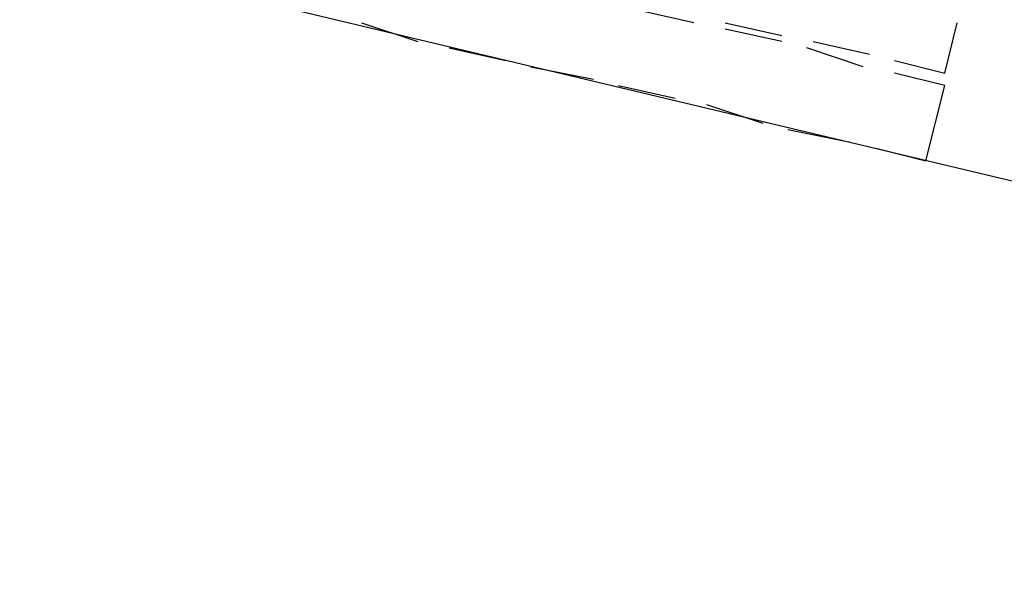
# Model space of a CAD drawing. Header units: feet. Extents: x -79 to 198, y -22 to 181.
# Tile 744 of 982: x 103.01 to 105.1, y 138.24 to 139.44. Entities that reach past the tile are written whole.
import ezdxf

# ---------------------------------------------------------------- set-up
doc = ezdxf.new("R2010")
doc.units = ezdxf.units.FT
doc.layers.add('A-LINEA', color=7, linetype='CONTINUOUS')

msp = doc.modelspace()

# ---------------------------------------------------------------- linework, layer by layer
at = {"layer": 'A-LINEA'}
for p, q in [((104.44, 139.4311), (104.32, 139.4578)), ((103.7333, 139.4311), (103.8533, 139.3911)), ((104.5067, 139.4311), (104.6267, 139.4044)), ((104.6267, 139.3911), (104.5067, 139.4178)), ((103.92, 139.3778), (104.04, 139.3511)), ((104.8, 139.3378), (104.68, 139.3778)), ((104.6933, 139.3911), (104.8133, 139.3644)), ((104.0933, 139.3378), (104.2267, 139.3111)), ((104.9733, 139.2978), (104.8667, 139.3244)), ((104.28, 139.2978), (104.4, 139.2711)), ((104.4667, 139.2578), (104.5867, 139.2178)), ((104.64, 139.2044), (104.7733, 139.1778))]:
    msp.add_line(p, q, dxfattribs=at)
for points in [[(101.64, 139.9244), (111.0933, 137.6711), (111.8533, 140.8311)], [(104.8667, 139.3511), (104.9733, 139.3244), (105, 139.4311)], [(104.8267, 139.1644), (104.9333, 139.1378), (104.9733, 139.2978)]]:
    msp.add_lwpolyline(points, dxfattribs=at)

doc.saveas('drawing.dxf')
